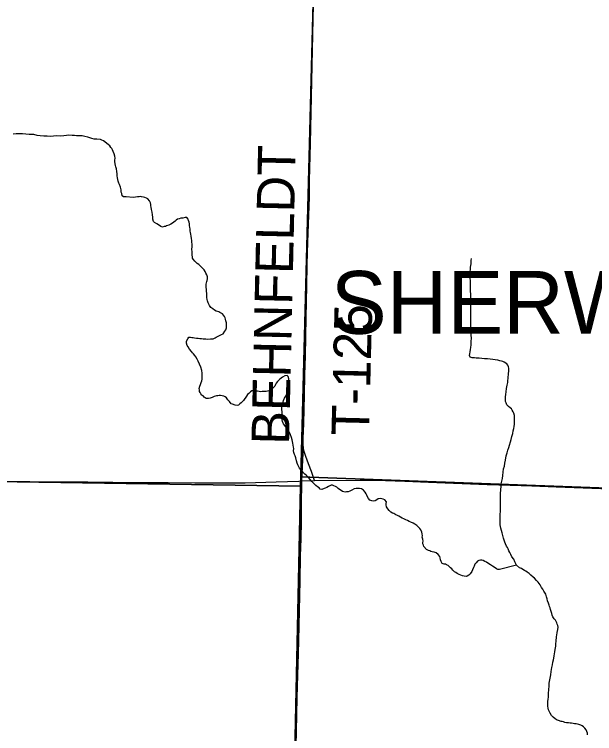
# Model space of a CAD drawing. Extents: x 2.4 to 73.1, y 4.5 to 25.6.
# Drawn here: x 30.338 to 30.776, y 22.974 to 23.516 of the extents above; entities that cross this region are included whole.
import ezdxf

# ---------------------------------------------------------------- set-up
doc = ezdxf.new("R2010")
doc.units = 0
for name, color, linetype in [('GM_X_Corporation_Text', 7, 'Continuous'), ('GM_X_County_Road', 7, 'Continuous'), ('GM_X_Interchange_Ramps', 7, 'Continuous'), ('GM_X_Minor_River', 7, 'Continuous'), ('GM_X_Section', 7, 'Continuous'), ('GM_X_State_Route', 7, 'Continuous'), ('GM_X_Township', 7, 'Continuous'), ('GM_X_Township_Road', 7, 'Continuous'), ('GM_X_Township_Road_Text', 7, 'Continuous')]:
    doc.layers.add(name, color=color, linetype=linetype)

msp = doc.modelspace()

# ---------------------------------------------------------------- linework, layer by layer
at = {"layer": 'GM_X_County_Road'}
for points in [[(30.5529, 23.04554), (30.55339, 23.0662), (30.55384, 23.08888), (30.55428, 23.10722), (30.55465, 23.12057), (30.55489, 23.13332), (30.55497, 23.1414), (30.55505, 23.14824), (30.55516, 23.16067), (30.55519, 23.16414)], [(30.55049, 22.94441), (30.55112, 22.97486), (30.55178, 23.00065), (30.55211, 23.01742), (30.55264, 23.03358), (30.55285, 23.04352), (30.5529, 23.04554)]]:
    msp.add_lwpolyline(points, dxfattribs=at)
at = {"layer": 'GM_X_Interchange_Ramps'}
msp.add_lwpolyline([(30.55037, 22.94469), (30.551, 22.97514), (30.55167, 23.00092), (30.552, 23.0177), (30.55252, 23.03385), (30.55273, 23.0438), (30.55327, 23.06648), (30.55372, 23.08916), (30.55416, 23.10749), (30.55453, 23.12085), (30.55478, 23.1336), (30.55485, 23.14168), (30.55493, 23.14852), (30.55504, 23.16094), (30.55507, 23.16442), (30.55624, 23.19012), (30.55617, 23.19055), (30.55607, 23.19267), (30.55608, 23.19629), (30.55651, 23.20758), (30.55711, 23.22901), (30.55743, 23.24424), (30.55775, 23.25853), (30.55844, 23.28744), (30.55892, 23.31168), (30.55921, 23.32753), (30.55957, 23.34431), (30.56074, 23.37817), (30.56095, 23.39092), (30.56164, 23.41888), (30.56371, 23.51305), (30.56405, 23.5317)], dxfattribs=at)
at = {"layer": 'GM_X_Minor_River'}
for points in [[(30.4297, 23.37819), (30.42799, 23.37803), (30.42286, 23.3783), (30.42172, 23.37832), (30.42077, 23.37852), (30.41983, 23.37911), (30.41948, 23.38082), (30.41911, 23.38197), (30.41895, 23.38368), (30.41841, 23.38578), (30.41768, 23.38769), (30.41713, 23.38884), (30.41677, 23.39017), (30.41641, 23.39151), (30.41624, 23.39284), (30.41607, 23.39417), (30.41591, 23.39588), (30.41575, 23.3976), (30.4154, 23.3995), (30.41504, 23.40103), (30.41468, 23.40217), (30.41451, 23.40332), (30.41434, 23.40503), (30.41417, 23.40617), (30.41438, 23.4075), (30.41422, 23.40921), (30.41367, 23.41074), (30.41294, 23.41265), (30.41239, 23.4138), (30.41184, 23.41475), (30.41128, 23.41571), (30.41035, 23.41687), (30.40922, 23.41784), (30.40809, 23.41861), (30.40659, 23.41978), (30.40565, 23.42055), (30.40433, 23.42114), (30.40339, 23.42154), (30.40054, 23.42196), (30.39864, 23.42199), (30.39674, 23.4224), (30.39542, 23.42281), (30.39372, 23.4234), (30.39163, 23.42401), (30.38955, 23.42442), (30.38727, 23.42446), (30.38517, 23.42449), (30.38366, 23.4247), (30.38194, 23.42473), (30.37948, 23.42496), (30.37776, 23.4248), (30.37566, 23.42445), (30.37319, 23.4243), (30.37053, 23.42434), (30.36805, 23.42419), (30.36558, 23.42404), (30.36311, 23.42408), (30.36063, 23.42412), (30.35798, 23.42436), (30.35551, 23.42478), (30.35305, 23.42538), (30.34962, 23.42544), (30.34715, 23.42567), (30.3445, 23.4259), (30.34202, 23.42594), (30.33974, 23.42598), (30.33745, 23.42563)], [(30.49802, 23.28497), (30.49766, 23.28611), (30.49749, 23.28725), (30.49693, 23.28821), (30.49619, 23.28918), (30.49544, 23.29014), (30.49356, 23.29131), (30.49261, 23.2917), (30.49167, 23.29191), (30.49072, 23.2923), (30.4894, 23.29289), (30.48808, 23.29386), (30.48677, 23.29503), (30.48565, 23.29637), (30.4851, 23.29752), (30.48473, 23.29848), (30.48419, 23.30001), (30.48401, 23.30096), (30.48365, 23.30248), (30.48367, 23.30362), (30.48369, 23.30495), (30.48303, 23.31085), (30.48324, 23.31256), (30.48345, 23.3135), (30.48366, 23.31445), (30.48386, 23.3154), (30.48407, 23.31653), (30.48409, 23.31805), (30.48355, 23.31958), (30.483, 23.32092), (30.48244, 23.32207), (30.48151, 23.32341), (30.48021, 23.32495), (30.47871, 23.3265), (30.47758, 23.32727), (30.47645, 23.32805), (30.47552, 23.32902), (30.47458, 23.32979), (30.47327, 23.33133), (30.47291, 23.33229), (30.47273, 23.33324), (30.47256, 23.33438), (30.47258, 23.33552), (30.4726, 23.33685), (30.47244, 23.33894), (30.47247, 23.34084), (30.4725, 23.34274), (30.47234, 23.34426), (30.47236, 23.34559), (30.472, 23.34712), (30.47184, 23.34864), (30.47148, 23.35017), (30.47131, 23.3515), (30.47095, 23.35264), (30.47097, 23.35397), (30.4708, 23.3555), (30.47063, 23.35664), (30.47046, 23.35797), (30.47029, 23.3593), (30.46993, 23.36064), (30.46957, 23.36159), (30.46845, 23.36275), (30.46731, 23.36277), (30.46559, 23.36242), (30.46407, 23.36225), (30.46273, 23.36189), (30.46158, 23.36153), (30.46062, 23.36079), (30.45966, 23.36004), (30.45869, 23.3593), (30.45773, 23.35856), (30.45639, 23.35782), (30.45504, 23.35708), (30.45332, 23.35654), (30.45237, 23.35617), (30.45141, 23.356), (30.45026, 23.35564), (30.44894, 23.35604), (30.44725, 23.3572), (30.44593, 23.35798), (30.44423, 23.35915), (30.4433, 23.35993), (30.44294, 23.36164), (30.44278, 23.36316), (30.44261, 23.36488), (30.44227, 23.36697), (30.44192, 23.36888), (30.44156, 23.37059), (30.44139, 23.37173), (30.44141, 23.37268), (30.44124, 23.37382), (30.4405, 23.37536), (30.43919, 23.3769), (30.43806, 23.37749), (30.43693, 23.37788), (30.43579, 23.37828), (30.43446, 23.37849), (30.43351, 23.3787), (30.43256, 23.37852), (30.43142, 23.37835), (30.4297, 23.37819)], [(30.68286, 23.29529), (30.68289, 23.29738), (30.68293, 23.29947), (30.68298, 23.30251), (30.68282, 23.30498), (30.68267, 23.30726), (30.6827, 23.30935), (30.6826, 23.31505), (30.68245, 23.31715), (30.68249, 23.31961), (30.68233, 23.3219), (30.68255, 23.32379), (30.68258, 23.3255), (30.68279, 23.32664), (30.683, 23.32796), (30.68321, 23.3291), (30.68323, 23.33062), (30.68325, 23.33176), (30.68325, 23.33176), (30.68325, 23.33195)], [(30.70505, 23.13556), (30.70508, 23.13746), (30.70511, 23.13917), (30.70514, 23.14107), (30.70517, 23.14297), (30.7052, 23.14467), (30.70522, 23.146), (30.70525, 23.14771), (30.70527, 23.14961), (30.70531, 23.15189), (30.70535, 23.15436), (30.70559, 23.15759), (30.70563, 23.15987), (30.70585, 23.16195), (30.70626, 23.16403), (30.70668, 23.16612), (30.7069, 23.1682), (30.70732, 23.17086), (30.70755, 23.17332), (30.70816, 23.1754), (30.70857, 23.17767), (30.70899, 23.17995), (30.70961, 23.18298), (30.71021, 23.18525), (30.71082, 23.18733), (30.71142, 23.18941), (30.71323, 23.19546), (30.71383, 23.19773), (30.71444, 23.2), (30.71485, 23.20189), (30.71526, 23.20359), (30.71547, 23.20511), (30.71569, 23.207), (30.71571, 23.20814), (30.71573, 23.20947), (30.71575, 23.21061), (30.71577, 23.21175), (30.7158, 23.21346), (30.71525, 23.21518), (30.7147, 23.21633), (30.71415, 23.21748), (30.7136, 23.21863), (30.71265, 23.21921), (30.71134, 23.22018), (30.71003, 23.22153), (30.70948, 23.22306), (30.70912, 23.22402), (30.70894, 23.22497), (30.70898, 23.22763), (30.7092, 23.22933), (30.70942, 23.23142), (30.70984, 23.23388), (30.71026, 23.23635), (30.71068, 23.23843), (30.71089, 23.24013), (30.7111, 23.24127), (30.71113, 23.24298), (30.71133, 23.24393), (30.71136, 23.24545), (30.71157, 23.24658), (30.71158, 23.24753), (30.71142, 23.24924), (30.71124, 23.2502), (30.71069, 23.25135), (30.71014, 23.25249), (30.70807, 23.25386), (30.70712, 23.25425), (30.70599, 23.25446), (30.70466, 23.25486), (30.70315, 23.25527), (30.70125, 23.25549), (30.69935, 23.25571), (30.69745, 23.25593), (30.69536, 23.25615), (30.69327, 23.25637), (30.69118, 23.25641), (30.68909, 23.25663), (30.687, 23.25667), (30.68567, 23.25688), (30.68472, 23.25689), (30.68378, 23.2571), (30.68226, 23.2575), (30.6819, 23.25884), (30.68211, 23.25997), (30.68232, 23.26149), (30.68255, 23.26339), (30.68276, 23.2649), (30.68317, 23.26679), (30.68321, 23.26926), (30.68325, 23.27173), (30.68309, 23.27401), (30.68314, 23.27705), (30.68299, 23.27933), (30.68283, 23.28105), (30.68285, 23.28295), (30.68289, 23.28484), (30.68292, 23.28674), (30.68295, 23.28883), (30.68298, 23.29092), (30.68283, 23.2932), (30.68286, 23.29529)], [(30.53296, 23.23369), (30.53181, 23.23276), (30.53047, 23.23221), (30.52837, 23.23167), (30.52741, 23.2315), (30.52646, 23.23151), (30.52551, 23.23153), (30.52418, 23.23136), (30.52304, 23.23157), (30.5219, 23.23178), (30.52076, 23.23199), (30.51982, 23.23219), (30.51887, 23.2322), (30.51753, 23.23204), (30.51657, 23.23129), (30.51541, 23.22998), (30.51444, 23.22924), (30.51367, 23.22811), (30.51133, 23.22492), (30.51056, 23.22398), (30.50959, 23.22305), (30.50863, 23.2223), (30.50747, 23.22137), (30.50652, 23.22101), (30.505, 23.22141), (30.50292, 23.22201), (30.50197, 23.22241), (30.50067, 23.22395), (30.49955, 23.2253), (30.49843, 23.22683), (30.49749, 23.22761), (30.49655, 23.228), (30.49522, 23.22841), (30.49389, 23.22862), (30.49294, 23.22863), (30.49199, 23.22846), (30.49104, 23.22847), (30.48912, 23.22774), (30.48778, 23.22701), (30.48606, 23.22646), (30.48492, 23.22629), (30.48321, 23.22632), (30.4817, 23.22729), (30.48096, 23.22825), (30.47982, 23.22884), (30.47908, 23.22981), (30.47852, 23.23076), (30.47816, 23.23172), (30.47798, 23.23286), (30.47781, 23.23381), (30.47841, 23.2357), (30.47881, 23.23684), (30.4794, 23.23835), (30.4798, 23.23967), (30.48001, 23.24081), (30.48024, 23.24327), (30.48007, 23.24442), (30.48009, 23.24556), (30.47993, 23.24746), (30.47921, 23.24994), (30.4781, 23.25224), (30.47719, 23.25453), (30.47626, 23.25606), (30.47534, 23.25779), (30.47459, 23.25875), (30.47366, 23.25991), (30.47291, 23.26087), (30.47198, 23.26183), (30.47048, 23.26357), (30.46956, 23.26529), (30.46882, 23.26625), (30.46827, 23.26797), (30.4683, 23.26949), (30.46928, 23.27137), (30.47006, 23.2725), (30.4712, 23.27267), (30.47234, 23.27246), (30.47329, 23.27245), (30.47442, 23.27205), (30.47575, 23.27184), (30.47708, 23.27182), (30.47841, 23.27161), (30.47974, 23.27159), (30.48088, 23.27138), (30.48183, 23.27136), (30.48297, 23.27134), (30.4843, 23.27113), (30.48639, 23.27129), (30.48753, 23.27127), (30.48849, 23.27144), (30.48983, 23.27218), (30.49079, 23.27255), (30.49481, 23.27457), (30.49596, 23.27512), (30.49732, 23.277), (30.4981, 23.27813), (30.49851, 23.27964), (30.49852, 23.28059), (30.49855, 23.2823), (30.49857, 23.28344), (30.49802, 23.28497)], [(30.60676, 23.14968), (30.60564, 23.15103), (30.60471, 23.15256), (30.60435, 23.15352), (30.60398, 23.15447), (30.60324, 23.15581), (30.60193, 23.15716), (30.60023, 23.15814), (30.59872, 23.15855), (30.59739, 23.15857), (30.59624, 23.1584), (30.59491, 23.15823), (30.59299, 23.15712), (30.59165, 23.15638), (30.59031, 23.15602), (30.58898, 23.15585), (30.58802, 23.15568), (30.58708, 23.15588), (30.58613, 23.15628), (30.585, 23.15706), (30.58387, 23.15765), (30.58274, 23.15842), (30.58162, 23.15939), (30.57841, 23.16096), (30.57746, 23.16098), (30.57554, 23.16006), (30.5742, 23.15932), (30.57305, 23.15877), (30.57209, 23.1584), (30.57037, 23.15767), (30.56923, 23.15807), (30.56829, 23.15884), (30.56717, 23.15962), (30.56585, 23.16078), (30.56435, 23.16214), (30.56285, 23.16368), (30.56155, 23.16522), (30.56024, 23.16676), (30.55874, 23.16831), (30.55762, 23.16927), (30.55668, 23.17024), (30.55594, 23.1712), (30.555, 23.17198), (30.55369, 23.17371), (30.55295, 23.17486), (30.5524, 23.1762), (30.55185, 23.17754), (30.55131, 23.17925), (30.55078, 23.18154), (30.55023, 23.18307), (30.54986, 23.18403), (30.54932, 23.18556), (30.54915, 23.18689), (30.54918, 23.1886), (30.549, 23.18974), (30.54883, 23.19107), (30.54848, 23.1926), (30.54814, 23.19526), (30.5476, 23.19698), (30.54687, 23.19889), (30.54594, 23.20081), (30.54502, 23.20253), (30.54391, 23.20407), (30.54148, 23.20715), (30.54075, 23.20887), (30.54039, 23.2102), (30.5404, 23.21115), (30.54042, 23.2121), (30.54043, 23.21305), (30.54045, 23.214), (30.54048, 23.21628), (30.54032, 23.21799), (30.54034, 23.21932), (30.54037, 23.22122), (30.54058, 23.22217), (30.54117, 23.22349), (30.54157, 23.22481), (30.54236, 23.2267), (30.54315, 23.22821), (30.54393, 23.2299), (30.54433, 23.23085), (30.54473, 23.23236), (30.54494, 23.2335), (30.54534, 23.23444), (30.54554, 23.23539), (30.54575, 23.23633), (30.54577, 23.23804), (30.54562, 23.23994), (30.54545, 23.24128), (30.54509, 23.2428), (30.54415, 23.24377), (30.54244, 23.24341), (30.54071, 23.2423), (30.53975, 23.24175), (30.5384, 23.24063), (30.53704, 23.23913), (30.53607, 23.23782), (30.53549, 23.23688), (30.5349, 23.23575), (30.53412, 23.23481), (30.53296, 23.23369)], [(30.71743, 23.10059), (30.70445, 23.09738), (30.70312, 23.09741), (30.70217, 23.0978), (30.70048, 23.09916), (30.69916, 23.09994), (30.69766, 23.10091), (30.69577, 23.10208), (30.69464, 23.10286), (30.69351, 23.10345), (30.69219, 23.10423), (30.69125, 23.10444), (30.6901, 23.10445), (30.68877, 23.1041), (30.68781, 23.10373), (30.68684, 23.10242), (30.68587, 23.10129), (30.68528, 23.09997), (30.68488, 23.09884), (30.68409, 23.09714), (30.6835, 23.09582), (30.68233, 23.09413), (30.68137, 23.09301), (30.68021, 23.09227), (30.67926, 23.09209), (30.67774, 23.09231), (30.67661, 23.0927), (30.67528, 23.0931), (30.67396, 23.0937), (30.67264, 23.09429), (30.67151, 23.09506), (30.67057, 23.09565), (30.66925, 23.09681), (30.66851, 23.09777), (30.66757, 23.09874), (30.66663, 23.09951), (30.66569, 23.10029), (30.66456, 23.10088), (30.66362, 23.10127), (30.66267, 23.10148), (30.66135, 23.10188), (30.66042, 23.10341), (30.65987, 23.10475), (30.6597, 23.10627), (30.65934, 23.10723), (30.65822, 23.10877), (30.65672, 23.10993), (30.65521, 23.11052), (30.65369, 23.11074), (30.65274, 23.11095), (30.6518, 23.11134), (30.65085, 23.11174), (30.64934, 23.11233), (30.64748, 23.11483), (30.64711, 23.11578), (30.64675, 23.11674), (30.64676, 23.11769), (30.64678, 23.11883), (30.64661, 23.12035), (30.64625, 23.12169), (30.64627, 23.12264), (30.6461, 23.12416), (30.64593, 23.12549), (30.6452, 23.12721), (30.64445, 23.12818), (30.64371, 23.12914), (30.64221, 23.13068), (30.64052, 23.13166), (30.63939, 23.13244), (30.63769, 23.13303), (30.63636, 23.13362), (30.63504, 23.13422), (30.63391, 23.1348), (30.6324, 23.13559), (30.63108, 23.13618), (30.62976, 23.13677), (30.62863, 23.13755), (30.6275, 23.13814), (30.62636, 23.13853), (30.62466, 23.13951), (30.62372, 23.13991), (30.6224, 23.14069), (30.62128, 23.14185), (30.62016, 23.14319), (30.61923, 23.14454), (30.61906, 23.14606), (30.61908, 23.1472), (30.6191, 23.14834), (30.61798, 23.14988), (30.61666, 23.15047), (30.61571, 23.15067), (30.61438, 23.15088), (30.61286, 23.15072), (30.6119, 23.14998), (30.61055, 23.14924), (30.60941, 23.14888), (30.60827, 23.14908), (30.60676, 23.14968)], [(30.74379, 22.98732), (30.74267, 22.98905), (30.74212, 22.99001), (30.74157, 22.99154), (30.74121, 22.99269), (30.74104, 22.99421), (30.74088, 22.99592), (30.74091, 22.99782), (30.74113, 22.99953), (30.74134, 23.00104), (30.74137, 23.00294), (30.74159, 23.00465), (30.7418, 23.00616), (30.74182, 23.0073), (30.74185, 23.00882), (30.74187, 23.01015), (30.74208, 23.01167), (30.74313, 23.01792), (30.74355, 23.02057), (30.74398, 23.02342), (30.74439, 23.0255), (30.7448, 23.02758), (30.74521, 23.02929), (30.74542, 23.03061), (30.74564, 23.03232), (30.74604, 23.03383), (30.74626, 23.03535), (30.74648, 23.03706), (30.74669, 23.03838), (30.74689, 23.03952), (30.74691, 23.04066), (30.74712, 23.04161), (30.74733, 23.04312), (30.74735, 23.04445), (30.74756, 23.04559), (30.74758, 23.04673), (30.74779, 23.04786), (30.74801, 23.04976), (30.74843, 23.05222), (30.74864, 23.05393), (30.74847, 23.05507), (30.74811, 23.05603), (30.74775, 23.05717), (30.74663, 23.05909), (30.7457, 23.06006), (30.74478, 23.06178), (30.74422, 23.06293), (30.74386, 23.06426), (30.74351, 23.06579), (30.74296, 23.06732), (30.7426, 23.06846), (30.74223, 23.06942), (30.74187, 23.07038), (30.74151, 23.0719), (30.74078, 23.07362), (30.74042, 23.07534), (30.73988, 23.07687), (30.7397, 23.07782), (30.73934, 23.07878), (30.73804, 23.08108), (30.73711, 23.08242), (30.73618, 23.08377), (30.73563, 23.08491), (30.73508, 23.08587), (30.73452, 23.08683), (30.73378, 23.08779), (30.73247, 23.08914), (30.73097, 23.09088), (30.72984, 23.09166), (30.72816, 23.0932), (30.72684, 23.09436), (30.72534, 23.09534), (30.7244, 23.09611), (30.72327, 23.0967), (30.72213, 23.09729), (30.721, 23.09807), (30.71968, 23.09866), (30.71743, 23.10059), (30.71688, 23.10155), (30.71614, 23.10309), (30.71522, 23.10519), (30.71392, 23.10692), (30.71299, 23.10865), (30.71226, 23.11018), (30.71151, 23.11133), (30.71097, 23.11286), (30.71042, 23.11401), (30.70967, 23.11497), (30.70913, 23.11669), (30.70858, 23.11802), (30.70803, 23.11955), (30.70749, 23.12108), (30.70694, 23.12299), (30.70641, 23.1249), (30.70605, 23.1268), (30.70551, 23.12852), (30.70515, 23.12986), (30.70498, 23.131), (30.705, 23.13214), (30.70503, 23.13385), (30.70505, 23.13556)], [(30.77094, 22.97264), (30.77077, 22.97397), (30.77042, 22.97531), (30.76986, 22.97646), (30.76893, 22.97761), (30.76781, 22.97877), (30.76687, 22.97954), (30.76592, 22.97994), (30.76441, 22.98053), (30.76233, 22.98095), (30.76119, 22.98097), (30.76005, 22.98117), (30.75891, 22.98138), (30.75777, 22.98159), (30.75644, 22.98161), (30.75511, 22.98182), (30.75378, 22.98203), (30.75284, 22.98243), (30.75189, 22.98263), (30.75094, 22.98284), (30.74905, 22.98344), (30.74811, 22.98384), (30.74641, 22.98481), (30.7451, 22.98597), (30.74379, 22.98732)]]:
    msp.add_lwpolyline(points, dxfattribs=at)
at = {"layer": 'GM_X_Section'}
for points in [[(30.0546, 23.66801), (30.56753, 23.66348), (30.56745, 23.66026), (30.55466, 23.16723), (30.55431, 23.16022), (30.04412, 23.1681)], [(30.56745, 23.66026), (31.06791, 23.649), (31.0521, 23.14884), (30.55466, 23.16723)], [(30.04412, 23.1681), (30.55431, 23.16022), (30.5437, 22.66298), (30.54366, 22.66127), (30.03874, 22.66769)], [(30.55466, 23.16723), (31.0521, 23.14884), (31.04027, 22.64802), (30.5437, 22.66298), (30.55431, 23.16022)]]:
    msp.add_lwpolyline(points, close=True, dxfattribs=at)
at = {"layer": 'GM_X_State_Route'}
for points in [[(30.32141, 23.16392), (30.35002, 23.16375), (30.39385, 23.16341), (30.43177, 23.16308), (30.45446, 23.1629), (30.47457, 23.1628)], [(30.47457, 23.1628), (30.50172, 23.16267), (30.5126, 23.16283), (30.53591, 23.16356), (30.553, 23.16406), (30.55519, 23.16414)], [(30.55519, 23.16414), (30.56477, 23.16451), (30.59944, 23.16476), (30.61124, 23.16463), (30.63299, 23.16401), (30.645, 23.16358)], [(30.645, 23.16358), (30.651, 23.16336), (30.69506, 23.16159), (30.71242, 23.16095), (30.72896, 23.16037), (30.7473, 23.15965), (30.78768, 23.15818), (30.80194, 23.15755), (30.80243, 23.15753)]]:
    msp.add_lwpolyline(points, dxfattribs=at)
at = {"layer": 'GM_X_Township'}
msp.add_lwpolyline([(30.56405, 23.5317), (30.56371, 23.51305), (30.56164, 23.41888), (30.56095, 23.39092), (30.56074, 23.37817), (30.55957, 23.34431), (30.55921, 23.32753), (30.55892, 23.31168), (30.55844, 23.28744), (30.55775, 23.25853), (30.55743, 23.24424), (30.55711, 23.22901), (30.55651, 23.20758), (30.55608, 23.19629), (30.55607, 23.19267), (30.55617, 23.19055), (30.55624, 23.19012), (30.55507, 23.16442), (30.55504, 23.16094), (30.55493, 23.14852), (30.55485, 23.14168), (30.55478, 23.1336), (30.55453, 23.12085), (30.55416, 23.10749), (30.55372, 23.08916), (30.55327, 23.06648), (30.55273, 23.0438), (30.55252, 23.03385), (30.552, 23.0177), (30.55167, 23.00092), (30.551, 22.97514), (30.55037, 22.94469)], dxfattribs=at)
at = {"layer": 'GM_X_Township_Road'}
for points in [[(30.55636, 23.18985), (30.55629, 23.19027), (30.55618, 23.1924), (30.5562, 23.19601), (30.55663, 23.2073), (30.55723, 23.22873), (30.55755, 23.24397), (30.55787, 23.25826), (30.55855, 23.28716), (30.55904, 23.3114), (30.55932, 23.32725), (30.55969, 23.34403), (30.56085, 23.37789), (30.56107, 23.39064), (30.56175, 23.41861), (30.56383, 23.51277), (30.56417, 23.53142), (30.56484, 23.56685), (30.56559, 23.60756), (30.566, 23.62185), (30.5668, 23.66124)], [(30.56477, 23.16451), (30.56259, 23.17124), (30.56035, 23.17706), (30.55823, 23.18256), (30.5573, 23.1855), (30.55663, 23.18817), (30.55636, 23.18985)]]:
    msp.add_lwpolyline(points, dxfattribs=at)

# ---------------------------------------------------------------- texts
at = {"layer": 'GM_X_Corporation_Text'}
msp.add_text('SHERWOOD', height=0.047348, rotation=0, dxfattribs=at).set_placement((30.57715, 23.27513))
at = {"layer": 'GM_X_Township_Road_Text'}
for s, rotation, p in [('BEHNFELDT', 88.7086, (30.54567, 23.1913)), ('T-125', 88.596, (30.60604, 23.19797))]:
    msp.add_text(s, height=0.028409, rotation=rotation, dxfattribs=at).set_placement(p)

doc.saveas('drawing.dxf')
